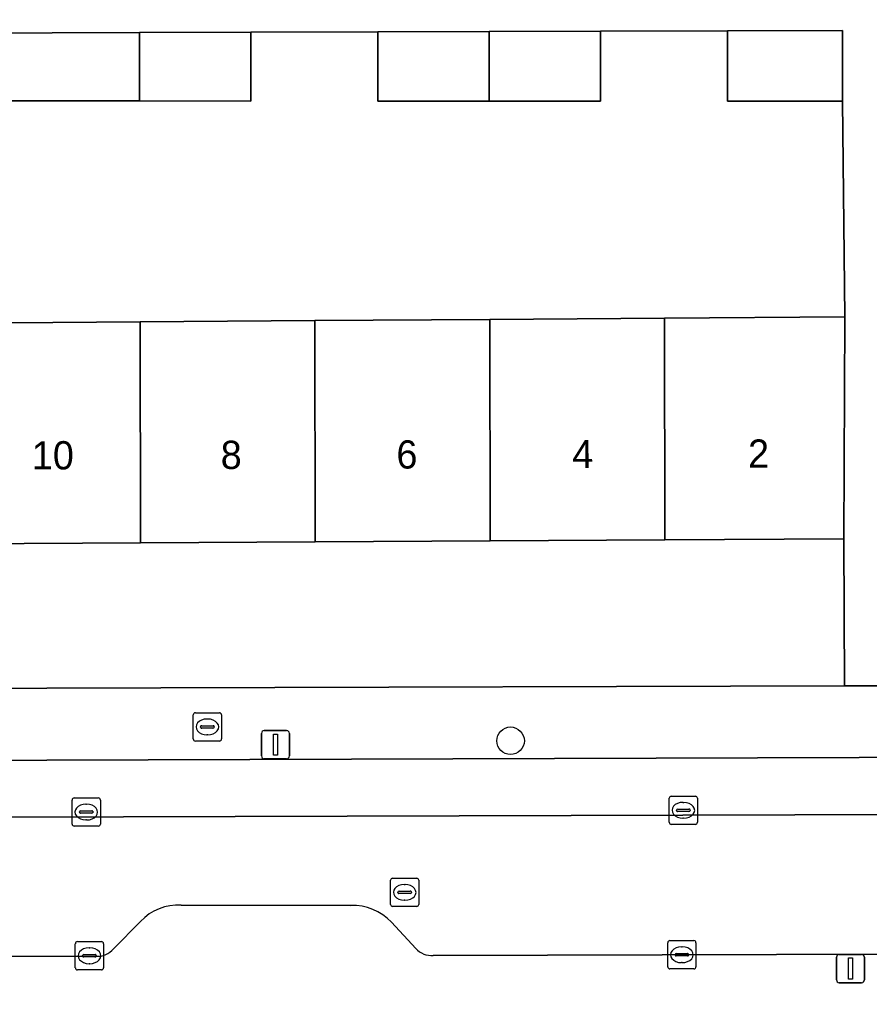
# Model space of a CAD drawing. Extents: x 160732 to 162107, y 387428 to 388479.
# Drawn here: x 161241.95 to 161272.06, y 387806.41 to 387840.87 of the extents above; entities that cross this region are included whole.
import ezdxf

# ---------------------------------------------------------------- set-up
doc = ezdxf.new("R2010")
doc.units = 0
for name, color, linetype in [('IMGEO_Boom', 7, 'Continuous'), ('IMGEO_Brandkraan', 7, 'Continuous'), ('IMGEO_Erf', 7, 'Continuous'), ('IMGEO_Kolk', 7, 'Continuous'), ('IMGEO_Lichtmast', 7, 'Continuous'), ('IMGEO_Pand', 7, 'Continuous'), ('IMGEO_Pand_nummerreeks', 7, 'Continuous'), ('IMGEO_Parkeervlak_open', 7, 'Continuous'), ('IMGEO_Rijbaan_lokaal_open', 7, 'Continuous'), ('IMGEO_Rioolput', 7, 'Continuous'), ('IMGEO_Voetpad_open', 7, 'Continuous')]:
    doc.layers.add(name, color=color, linetype=linetype)

msp = doc.modelspace()

# ---------------------------------------------------------------- linework, layer by layer
at = {"layer": 'IMGEO_Boom'}
msp.add_circle((161259.346, 387815.321), 0.489, dxfattribs=at)
at = {"layer": 'IMGEO_Brandkraan'}
for p, q in [((161248.11, 387815.387), (161248.11, 387816.239)), ((161248.185, 387816.313), (161249.037, 387816.313)), ((161249.111, 387816.239), (161249.111, 387815.387)), ((161248.412, 387815.856), (161248.81, 387815.856)), ((161248.598, 387816.093), (161248.623, 387816.093)), ((161248.369, 387815.807), (161248.369, 387815.819)), ((161248.807, 387815.77), (161248.409, 387815.77)), ((161248.621, 387815.533), (161248.596, 387815.533)), ((161248.853, 387815.819), (161248.853, 387815.807)), ((161249.037, 387815.313), (161248.185, 387815.313))]:
    msp.add_line(p, q, dxfattribs=at)
for points in [[(161248.11, 387815.387), (161248.11, 387816.239)], [(161248.185, 387816.313), (161249.037, 387816.313)], [(161249.111, 387816.239), (161249.111, 387815.387)], [(161249.037, 387815.313), (161248.185, 387815.313)]]:
    msp.add_lwpolyline(points, dxfattribs=at)
for centre, radius, start, end in [((161248.187, 387816.237), 0.0765, 91.552, 178.448), ((161248.187, 387816.237), 0.0765, 91.552, 178.448), ((161249.035, 387816.237), 0.0765, 1.552, 88.448), ((161249.035, 387816.237), 0.0765, 1.552, 88.448), ((161248.409, 387815.816), 0.0403, 85.8775, 175.7526), ((161248.814, 387815.818), 0.0386, 1.7309, 96.639), ((161248.406, 387815.806), 0.0366, 178.938, 274.7102), ((161248.81, 387815.813), 0.043, 264.8664, 352.4533), ((161248.187, 387815.389), 0.0765, 181.552, 268.448), ((161248.187, 387815.389), 0.0765, 181.552, 268.448), ((161249.035, 387815.389), 0.0765, 271.552, 358.448), ((161249.035, 387815.389), 0.0765, 271.552, 358.448)]:
    msp.add_arc(centre, radius, start, end, dxfattribs=at)
for centre, major_axis, ratio, start_param, end_param in [((161248.597, 387815.813), (-0.387, 0.002), 0.722429, 4.712389, 7.853982), ((161248.622, 387815.813), (-0.39, 0.002), 0.717154, 1.570796, 4.712389)]:
    msp.add_ellipse(centre, major_axis=major_axis, ratio=ratio, start_param=start_param, end_param=end_param, dxfattribs=at)
at = {"layer": 'IMGEO_Erf'}
for points in [[(161240.033, 387830.11), (161246.225, 387830.155), (161252.416, 387830.199), (161258.607, 387830.244), (161264.798, 387830.289), (161271.18, 387830.335), (161271.103, 387837.968), (161267.032, 387837.969), (161267.033, 387840.46), (161262.533, 387840.447), (161262.532, 387837.971), (161258.591, 387837.973), (161254.65, 387837.974), (161254.651, 387840.425), (161250.151, 387840.412), (161250.15, 387837.976), (161246.207, 387837.978), (161240.014, 387837.98)], [(161271.155, 387822.478), (161264.814, 387822.442), (161258.623, 387822.406), (161252.432, 387822.371), (161246.243, 387822.336), (161240.052, 387822.3), (161233.861, 387822.265), (161230.879, 387822.248), (161227.67, 387822.204), (161221.256, 387822.117), (161221.274, 387818.618)], [(161222.736, 387817.131), (161271.169, 387817.264), (161271.155, 387822.478)]]:
    msp.add_lwpolyline(points, dxfattribs=at)
at = {"layer": 'IMGEO_Kolk'}
for p, q in [((161243.82, 387812.372), (161243.82, 387813.224)), ((161243.895, 387813.298), (161244.747, 387813.298)), ((161244.308, 387813.078), (161244.333, 387813.078)), ((161244.821, 387813.224), (161244.821, 387812.372)), ((161264.965, 387812.434), (161264.965, 387813.286)), ((161265.04, 387813.36), (161265.892, 387813.36)), ((161265.453, 387813.14), (161265.478, 387813.14)), ((161265.966, 387813.286), (161265.966, 387812.434)), ((161244.079, 387812.792), (161244.079, 387812.804)), ((161244.517, 387812.755), (161244.119, 387812.755)), ((161244.122, 387812.841), (161244.52, 387812.841)), ((161244.563, 387812.804), (161244.563, 387812.792)), ((161265.224, 387812.854), (161265.224, 387812.866)), ((161265.662, 387812.817), (161265.264, 387812.817)), ((161265.267, 387812.903), (161265.665, 387812.903)), ((161265.708, 387812.866), (161265.708, 387812.854)), ((161244.331, 387812.518), (161244.306, 387812.518)), ((161265.476, 387812.58), (161265.451, 387812.58)), ((161244.747, 387812.298), (161243.895, 387812.298)), ((161265.892, 387812.36), (161265.04, 387812.36)), ((161243.933, 387807.282), (161243.933, 387808.134)), ((161244.008, 387808.208), (161244.86, 387808.208)), ((161244.421, 387807.988), (161244.446, 387807.988)), ((161244.934, 387808.134), (161244.934, 387807.282)), ((161264.912, 387807.319), (161264.912, 387808.171)), ((161264.987, 387808.245), (161265.839, 387808.245)), ((161265.4, 387808.025), (161265.425, 387808.025)), ((161265.913, 387808.171), (161265.913, 387807.319)), ((161244.192, 387807.702), (161244.192, 387807.714)), ((161244.63, 387807.665), (161244.232, 387807.665)), ((161244.235, 387807.751), (161244.633, 387807.751)), ((161244.676, 387807.714), (161244.676, 387807.702)), ((161265.171, 387807.739), (161265.171, 387807.751)), ((161265.609, 387807.702), (161265.211, 387807.702)), ((161265.214, 387807.788), (161265.612, 387807.788)), ((161265.655, 387807.751), (161265.655, 387807.739)), ((161244.444, 387807.428), (161244.419, 387807.428)), ((161265.839, 387807.245), (161264.987, 387807.245)), ((161265.423, 387807.465), (161265.398, 387807.465)), ((161244.86, 387807.208), (161244.008, 387807.208))]:
    msp.add_line(p, q, dxfattribs=at)
for points in [[(161243.82, 387812.372), (161243.82, 387813.224)], [(161243.895, 387813.298), (161244.747, 387813.298)], [(161244.821, 387813.224), (161244.821, 387812.372)], [(161264.965, 387812.434), (161264.965, 387813.286)], [(161265.04, 387813.36), (161265.892, 387813.36)], [(161265.966, 387813.286), (161265.966, 387812.434)], [(161244.747, 387812.298), (161243.895, 387812.298)], [(161265.892, 387812.36), (161265.04, 387812.36)], [(161243.933, 387807.282), (161243.933, 387808.134)], [(161244.008, 387808.208), (161244.86, 387808.208)], [(161244.934, 387808.134), (161244.934, 387807.282)], [(161264.912, 387807.319), (161264.912, 387808.171)], [(161264.987, 387808.245), (161265.839, 387808.245)], [(161265.913, 387808.171), (161265.913, 387807.319)], [(161265.839, 387807.245), (161264.987, 387807.245)], [(161244.86, 387807.208), (161244.008, 387807.208)]]:
    msp.add_lwpolyline(points, dxfattribs=at)
for centre, radius, start, end in [((161243.897, 387813.222), 0.0765, 91.552, 178.448), ((161243.897, 387813.222), 0.0765, 91.552, 178.448), ((161244.745, 387813.222), 0.0765, 1.552, 88.448), ((161244.745, 387813.222), 0.0765, 1.552, 88.448), ((161265.042, 387813.284), 0.0765, 91.552, 178.448), ((161265.042, 387813.284), 0.0765, 91.552, 178.448), ((161265.89, 387813.284), 0.0765, 1.552, 88.448), ((161265.89, 387813.284), 0.0765, 1.552, 88.448), ((161244.119, 387812.801), 0.0403, 85.8775, 175.7526), ((161244.116, 387812.791), 0.0366, 178.938, 274.7102), ((161244.52, 387812.798), 0.043, 264.8664, 352.4533), ((161244.524, 387812.803), 0.0386, 1.7309, 96.639), ((161265.264, 387812.863), 0.0403, 85.8775, 175.7526), ((161265.261, 387812.853), 0.0366, 178.938, 274.7102), ((161265.665, 387812.86), 0.043, 264.8664, 352.4533), ((161265.669, 387812.865), 0.0386, 1.7309, 96.639), ((161265.042, 387812.436), 0.0765, 181.552, 268.448), ((161265.042, 387812.436), 0.0765, 181.552, 268.448), ((161265.89, 387812.436), 0.0765, 271.552, 358.448), ((161265.89, 387812.436), 0.0765, 271.552, 358.448), ((161243.897, 387812.374), 0.0765, 181.552, 268.448), ((161243.897, 387812.374), 0.0765, 181.552, 268.448), ((161244.745, 387812.374), 0.0765, 271.552, 358.448), ((161244.745, 387812.374), 0.0765, 271.552, 358.448), ((161244.01, 387808.132), 0.0765, 91.552, 178.448), ((161244.01, 387808.132), 0.0765, 91.552, 178.448), ((161244.858, 387808.132), 0.0765, 1.552, 88.448), ((161244.858, 387808.132), 0.0765, 1.552, 88.448), ((161264.989, 387808.169), 0.0765, 91.552, 178.448), ((161264.989, 387808.169), 0.0765, 91.552, 178.448), ((161265.837, 387808.169), 0.0765, 1.552, 88.448), ((161265.837, 387808.169), 0.0765, 1.552, 88.448), ((161244.232, 387807.711), 0.0403, 85.8775, 175.7526), ((161244.229, 387807.701), 0.0366, 178.938, 274.7102), ((161244.633, 387807.708), 0.043, 264.8664, 352.4533), ((161244.637, 387807.713), 0.0386, 1.7309, 96.639), ((161265.211, 387807.748), 0.0403, 85.8775, 175.7526), ((161265.208, 387807.738), 0.0366, 178.938, 274.7102), ((161265.612, 387807.745), 0.043, 264.8664, 352.4533), ((161265.616, 387807.75), 0.0386, 1.7309, 96.639), ((161244.01, 387807.284), 0.0765, 181.552, 268.448), ((161244.01, 387807.284), 0.0765, 181.552, 268.448), ((161244.858, 387807.284), 0.0765, 271.552, 358.448), ((161244.858, 387807.284), 0.0765, 271.552, 358.448), ((161264.989, 387807.321), 0.0765, 181.552, 268.448), ((161264.989, 387807.321), 0.0765, 181.552, 268.448), ((161265.837, 387807.321), 0.0765, 271.552, 358.448), ((161265.837, 387807.321), 0.0765, 271.552, 358.448)]:
    msp.add_arc(centre, radius, start, end, dxfattribs=at)
for centre, major_axis, ratio, start_param, end_param in [((161244.307, 387812.798), (-0.387, 0.002), 0.722429, 4.712389, 7.853982), ((161244.332, 387812.798), (-0.39, 0.002), 0.717154, 1.570796, 4.712389), ((161265.452, 387812.86), (-0.387, 0.002), 0.722429, 4.712389, 7.853982), ((161265.477, 387812.86), (-0.39, 0.002), 0.717154, 1.570796, 4.712389), ((161244.42, 387807.708), (-0.387, 0.002), 0.722429, 4.712389, 7.853982), ((161244.445, 387807.708), (-0.39, 0.002), 0.717154, 1.570796, 4.712389), ((161265.399, 387807.745), (-0.387, 0.002), 0.722429, 4.712389, 7.853982), ((161265.424, 387807.745), (-0.39, 0.002), 0.717154, 1.570796, 4.712389)]:
    msp.add_ellipse(centre, major_axis=major_axis, ratio=ratio, start_param=start_param, end_param=end_param, dxfattribs=at)
at = {"layer": 'IMGEO_Lichtmast'}
for p, q in [((161250.526, 387814.784), (161250.526, 387815.584)), ((161250.526, 387815.584), (161250.526, 387814.784)), ((161250.626, 387815.684), (161251.416, 387815.684)), ((161251.416, 387815.684), (161250.626, 387815.684)), ((161251.516, 387815.584), (161251.516, 387814.784)), ((161251.516, 387814.784), (161251.516, 387815.584)), ((161251.416, 387814.684), (161250.626, 387814.684)), ((161250.626, 387814.684), (161251.416, 387814.684)), ((161270.89, 387806.855), (161270.89, 387807.655)), ((161270.89, 387807.655), (161270.89, 387806.855)), ((161270.99, 387807.755), (161271.78, 387807.755)), ((161271.78, 387807.755), (161270.99, 387807.755)), ((161271.88, 387807.655), (161271.88, 387806.855)), ((161271.88, 387806.855), (161271.88, 387807.655)), ((161271.78, 387806.755), (161270.99, 387806.755)), ((161270.99, 387806.755), (161271.78, 387806.755))]:
    msp.add_line(p, q, dxfattribs=at)
for points in [[(161250.946, 387815.559), (161251.096, 387815.559), (161251.096, 387814.809), (161250.946, 387814.809), (161250.946, 387815.559)], [(161271.31, 387807.63), (161271.46, 387807.63), (161271.46, 387806.88), (161271.31, 387806.88), (161271.31, 387807.63)]]:
    msp.add_lwpolyline(points, dxfattribs=at)
for centre, start, end in [((161250.626, 387815.584), 90, 180), ((161250.626, 387815.584), 90, 180), ((161251.416, 387815.584), 0, 90), ((161251.416, 387815.584), 360, 90), ((161250.626, 387814.784), 180, 270), ((161250.626, 387814.784), 180, 270), ((161251.416, 387814.784), 270, 0), ((161251.416, 387814.784), 270, 0), ((161270.99, 387807.655), 90, 180), ((161270.99, 387807.655), 90, 180), ((161271.78, 387807.655), 0, 90), ((161271.78, 387807.655), 360, 90), ((161270.99, 387806.855), 180, 270), ((161270.99, 387806.855), 180, 270), ((161271.78, 387806.855), 270, 0), ((161271.78, 387806.855), 270, 0)]:
    msp.add_arc(centre, 0.1, start, end, dxfattribs=at)
at = {"layer": 'IMGEO_Pand'}
for points in [[(161246.207, 387837.978), (161246.202, 387840.401), (161240.008, 387840.384), (161240.014, 387837.98)], [(161250.151, 387840.412), (161246.202, 387840.401), (161246.207, 387837.978), (161250.15, 387837.976)], [(161258.586, 387840.436), (161254.651, 387840.425), (161254.65, 387837.974), (161258.591, 387837.973)], [(161262.533, 387840.447), (161258.586, 387840.436), (161258.591, 387837.973), (161262.532, 387837.971)], [(161271.104, 387840.472), (161267.033, 387840.46), (161267.032, 387837.969), (161271.103, 387837.968)], [(161271.18, 387830.335), (161264.798, 387830.289), (161264.814, 387822.442), (161271.155, 387822.478)], [(161240.033, 387830.11), (161240.052, 387822.3), (161246.243, 387822.336), (161246.225, 387830.155)], [(161252.432, 387822.371), (161252.416, 387830.199), (161246.225, 387830.155), (161246.243, 387822.336)], [(161252.416, 387830.199), (161252.432, 387822.371), (161258.623, 387822.406), (161258.607, 387830.244)], [(161264.814, 387822.442), (161264.798, 387830.289), (161258.607, 387830.244), (161258.623, 387822.406)]]:
    msp.add_lwpolyline(points, close=True, dxfattribs=at)
at = {"layer": 'IMGEO_Parkeervlak_open'}
for points in [[(161286.088, 387814.773), (161224.922, 387814.571)], [(161221.844, 387812.557), (161289.232, 387812.758)]]:
    msp.add_lwpolyline(points, dxfattribs=at)
at = {"layer": 'IMGEO_Rijbaan_lokaal_open'}
for points in [[(161256.61, 387807.719), (161280.924, 387807.785), (161286.933, 387807.801), (161292.574, 387807.805), (161292.568, 387812.753), (161289.472, 387812.767), (161289.232, 387812.758), (161221.844, 387812.557), (161221.753, 387812.557), (161215.604, 387812.56), (161200.337, 387812.505), (161200.286, 387807.545), (161214.578, 387807.602), (161221.503, 387807.631), (161224.483, 387807.637), (161244.672, 387807.689)], [(161247.685, 387809.498), (161253.684, 387809.487)], [(161245.284, 387807.957), (161246.245, 387808.922)], [(161255.125, 387808.893), (161255.993, 387807.971)]]:
    msp.add_lwpolyline(points, dxfattribs=at)
for centre, radius, start, end in [((161247.56, 387807.722), 1.781, 85.9866, 137.6162), ((161253.782, 387807.68), 1.809, 42.0863, 93.1094), ((161244.717, 387808.42), 0.732, 266.512, 320.786), ((161256.541, 387808.432), 0.716, 220.0483, 275.5187)]:
    msp.add_arc(centre, radius, start, end, dxfattribs=at)
at = {"layer": 'IMGEO_Rioolput'}
for p, q in [((161255.096, 387809.528), (161255.096, 387810.38)), ((161255.171, 387810.454), (161256.023, 387810.454)), ((161256.097, 387810.38), (161256.097, 387809.528)), ((161255.398, 387809.997), (161255.796, 387809.997)), ((161255.584, 387810.234), (161255.609, 387810.234)), ((161255.355, 387809.948), (161255.355, 387809.96)), ((161255.793, 387809.911), (161255.395, 387809.911)), ((161255.607, 387809.674), (161255.582, 387809.674)), ((161255.839, 387809.96), (161255.839, 387809.948)), ((161256.023, 387809.454), (161255.171, 387809.454))]:
    msp.add_line(p, q, dxfattribs=at)
for points in [[(161255.096, 387809.528), (161255.096, 387810.38)], [(161255.171, 387810.454), (161256.023, 387810.454)], [(161256.097, 387810.38), (161256.097, 387809.528)], [(161256.023, 387809.454), (161255.171, 387809.454)]]:
    msp.add_lwpolyline(points, dxfattribs=at)
for centre, radius, start, end in [((161255.173, 387810.378), 0.0765, 91.552, 178.448), ((161255.173, 387810.378), 0.0765, 91.552, 178.448), ((161256.021, 387810.378), 0.0765, 1.552, 88.448), ((161256.021, 387810.378), 0.0765, 1.552, 88.448), ((161255.395, 387809.957), 0.0403, 85.8775, 175.7526), ((161255.8, 387809.959), 0.0386, 1.7309, 96.639), ((161255.392, 387809.947), 0.0366, 178.938, 274.7102), ((161255.796, 387809.954), 0.043, 264.8664, 352.4533), ((161255.173, 387809.53), 0.0765, 181.552, 268.448), ((161255.173, 387809.53), 0.0765, 181.552, 268.448), ((161256.021, 387809.53), 0.0765, 271.552, 358.448), ((161256.021, 387809.53), 0.0765, 271.552, 358.448)]:
    msp.add_arc(centre, radius, start, end, dxfattribs=at)
for centre, major_axis, ratio, start_param, end_param in [((161255.583, 387809.954), (-0.387, 0.002), 0.722429, 4.712389, 7.853982), ((161255.608, 387809.954), (-0.39, 0.002), 0.717154, 1.570796, 4.712389)]:
    msp.add_ellipse(centre, major_axis=major_axis, ratio=ratio, start_param=start_param, end_param=end_param, dxfattribs=at)
at = {"layer": 'IMGEO_Voetpad_open'}
for points in [[(161221.255, 387841.531), (161221.255, 387840.362), (161225.197, 387840.349), (161227.612, 387840.349), (161233.817, 387840.367), (161240.008, 387840.384), (161246.202, 387840.401), (161250.151, 387840.412), (161254.651, 387840.425), (161258.586, 387840.436), (161262.533, 387840.447), (161267.033, 387840.46), (161271.104, 387840.472), (161271.103, 387837.968), (161271.18, 387830.335), (161271.155, 387822.478), (161271.169, 387817.264), (161272.36, 387817.267)], [(161298.773, 387817.384), (161297.505, 387817.379), (161293.657, 387817.316), (161293.485, 387817.347), (161288.241, 387817.311), (161272.36, 387817.267), (161271.169, 387817.264), (161222.736, 387817.131)], [(161224.922, 387814.571), (161286.088, 387814.773)], [(161253.684, 387809.487), (161247.685, 387809.498)], [(161246.245, 387808.922), (161245.284, 387807.957)], [(161255.993, 387807.971), (161255.125, 387808.893)], [(161244.672, 387807.689), (161224.483, 387807.637), (161221.503, 387807.631), (161221.513, 387806.529), (161214.577, 387806.511), (161214.578, 387807.602), (161200.286, 387807.545), (161196.815, 387807.535), (161187.735, 387807.527), (161187.737, 387806.409), (161174.383, 387806.378), (161174.376, 387807.484), (161166.936, 387807.485), (161166.859, 387804.507), (161210.227, 387804.485), (161215.499, 387804.51), (161220.629, 387804.612), (161222.311, 387804.607), (161222.607, 387804.606), (161225.336, 387804.636), (161260.216, 387804.873), (161282.806, 387804.942), (161291.009, 387804.992)], [(161280.924, 387807.785), (161256.61, 387807.719)]]:
    msp.add_lwpolyline(points, dxfattribs=at)
for centre, radius, start, end in [((161247.56, 387807.722), 1.781, 85.9866, 137.6162), ((161253.782, 387807.68), 1.809, 42.0863, 93.1094), ((161244.717, 387808.42), 0.732, 266.512, 320.786), ((161256.541, 387808.432), 0.716, 220.0483, 275.5187)]:
    msp.add_arc(centre, radius, start, end, dxfattribs=at)

# ---------------------------------------------------------------- texts
at = {"layer": 'IMGEO_Pand_nummerreeks'}
for s, p in [('10', (161242.395, 387824.929)), ('8', (161249.083, 387824.946)), ('6', (161255.306, 387824.961)), ('4', (161261.533, 387824.976)), ('2', (161267.759, 387824.991))]:
    msp.add_text(s, height=1, rotation=0.1369, dxfattribs=at).set_placement(p)

doc.saveas('drawing.dxf')
